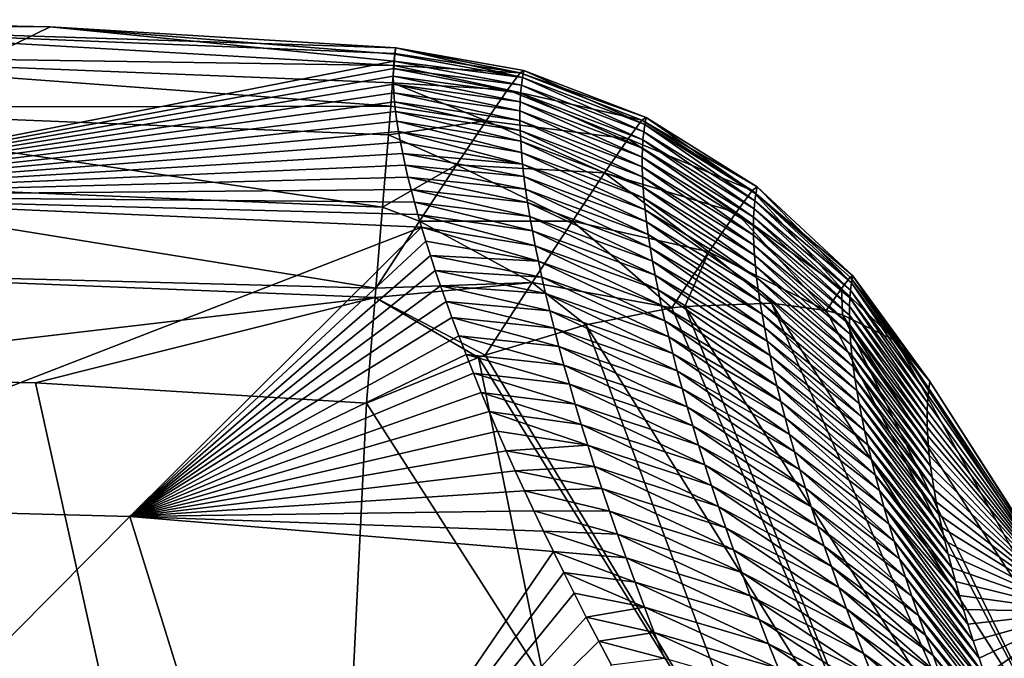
# Model space of a CAD drawing. Header units: metres. Extents: x -99 to 99, y -314 to 25.
# Tile 300 of 303: x 77.42 to 80.3, y 23.08 to 24.95. Entities that reach past the tile are written whole.
import ezdxf

# ---------------------------------------------------------------- set-up
doc = ezdxf.new("R2010")
doc.units = ezdxf.units.M
doc.layers.add('solid_K2442E1000C35', color=7, linetype='CONTINUOUS')

msp = doc.modelspace()

# ---------------------------------------------------------------- linework, layer by layer
at = {"layer": 'solid_K2442E1000C35'}
for points in [[(77.510895, 24.928038, 101.864563), (76.5, 24.43364, 94.947266), (76.5, 24.948526, 101.864563)], [(76.5, 24.931147, 102.236557), (77.510895, 24.928038, 101.864563), (76.5, 24.948526, 101.864563)], [(76.5, 24.931147, 102.236557), (78.520485, 24.866577, 101.864563), (77.510895, 24.928038, 101.864563)], [(76.5, 24.931147, 102.236557), (78.519333, 24.866665, 102.050842), (78.520485, 24.866577, 101.864563)], [(76.5, 24.931147, 102.236557), (78.515144, 24.814955, 102.419464), (78.517937, 24.84938, 102.236328)], [(76.5, 24.845106, 102.598877), (78.515144, 24.814955, 102.419464), (76.5, 24.931147, 102.236557)], [(76.5, 24.931147, 102.236557), (78.517937, 24.84938, 102.236328), (78.519333, 24.866665, 102.050842)], [(77.510895, 24.928038, 101.864563), (78.515007, 24.827644, 101.075653), (76.5, 24.43364, 94.947266)], [(77.510895, 24.928038, 101.864563), (78.517303, 24.847752, 101.469666), (78.515007, 24.827644, 101.075653)], [(77.510895, 24.928038, 101.864563), (78.520485, 24.866577, 101.864563), (78.517303, 24.847752, 101.469666)], [(78.890228, 24.779396, 101.432716), (78.517303, 24.847752, 101.469666), (78.520485, 24.866577, 101.864563)], [(78.519333, 24.866665, 102.050842), (78.517937, 24.84938, 102.236328), (78.88327, 24.792841, 102.174637)], [(78.519333, 24.866665, 102.050842), (78.894073, 24.799858, 101.864601), (78.520485, 24.866577, 101.864563)], [(78.519333, 24.866665, 102.050842), (78.88327, 24.792841, 102.174637), (78.894073, 24.799858, 101.864601)], [(78.894073, 24.799858, 101.864601), (78.890228, 24.779396, 101.432716), (78.520485, 24.866577, 101.864563)], [(76.5, 24.845106, 102.598877), (78.505478, 24.695953, 102.772308), (78.510979, 24.763662, 102.598663)], [(76.5, 24.693386, 102.938965), (78.505478, 24.695953, 102.772308), (76.5, 24.845106, 102.598877)], [(76.5, 24.845106, 102.598877), (78.510979, 24.763662, 102.598663), (78.515144, 24.814955, 102.419464)], [(78.890228, 24.779396, 101.432716), (78.515007, 24.827644, 101.075653), (78.517303, 24.847752, 101.469666)], [(78.517937, 24.84938, 102.236328), (78.515144, 24.814955, 102.419464), (78.88327, 24.792841, 102.174637)], [(78.515007, 24.827644, 101.075653), (78.513603, 24.806265, 100.682533), (76.5, 24.43364, 94.947266)], [(78.513603, 24.806265, 100.682533), (78.513077, 24.783619, 100.290298), (76.5, 24.43364, 94.947266)], [(78.515144, 24.814955, 102.419464), (78.510979, 24.763662, 102.598663), (78.84613, 24.743498, 102.478729)], [(78.884804, 24.733881, 100.56916), (78.513077, 24.783619, 100.290298), (78.513603, 24.806265, 100.682533)], [(78.887131, 24.757402, 101.0009), (78.513603, 24.806265, 100.682533), (78.515007, 24.827644, 101.075653)], [(78.887131, 24.757402, 101.0009), (78.884804, 24.733881, 100.56916), (78.513603, 24.806265, 100.682533)], [(78.890228, 24.779396, 101.432716), (78.887131, 24.757402, 101.0009), (78.515007, 24.827644, 101.075653)], [(78.515144, 24.814955, 102.419464), (78.84613, 24.743498, 102.478729), (78.88327, 24.792841, 102.174637)], [(78.513077, 24.783619, 100.290298), (78.513435, 24.759718, 99.898964), (76.5, 24.43364, 94.947266)], [(78.883255, 24.708828, 100.137505), (78.513435, 24.759718, 99.898964), (78.513077, 24.783619, 100.290298)], [(78.884804, 24.733881, 100.56916), (78.883255, 24.708828, 100.137505), (78.513077, 24.783619, 100.290298)], [(79.238876, 24.654585, 102.198196), (78.88327, 24.792841, 102.174637), (78.84613, 24.743498, 102.478729)], [(78.88327, 24.792841, 102.174637), (79.250755, 24.662653, 101.868034), (78.894073, 24.799858, 101.864601)], [(79.238876, 24.654585, 102.198196), (79.250755, 24.662653, 101.868034), (78.88327, 24.792841, 102.174637)], [(79.243942, 24.62068, 101.007072), (78.887131, 24.757402, 101.0009), (78.890228, 24.779396, 101.432716)], [(79.246964, 24.642412, 101.437515), (78.890228, 24.779396, 101.432716), (78.894073, 24.799858, 101.864601)], [(79.246964, 24.642412, 101.437515), (79.243942, 24.62068, 101.007072), (78.890228, 24.779396, 101.432716)], [(79.246964, 24.642412, 101.437515), (78.894073, 24.799858, 101.864601), (79.250755, 24.662653, 101.868034)], [(78.513435, 24.759718, 99.898964), (78.514679, 24.734566, 99.50853), (76.5, 24.43364, 94.947266)], [(78.510979, 24.763662, 102.598663), (78.505478, 24.695953, 102.772308), (78.783623, 24.653124, 102.768921)], [(78.510979, 24.763662, 102.598663), (78.783623, 24.653124, 102.768921), (78.84613, 24.743498, 102.478729)], [(78.882477, 24.682241, 99.705933), (78.514679, 24.734566, 99.50853), (78.513435, 24.759718, 99.898964)], [(78.883255, 24.708828, 100.137505), (78.882477, 24.682241, 99.705933), (78.513435, 24.759718, 99.898964)], [(79.241692, 24.597454, 100.576698), (78.884804, 24.733881, 100.56916), (78.887131, 24.757402, 101.0009)], [(79.243942, 24.62068, 101.007072), (79.241692, 24.597454, 100.576698), (78.887131, 24.757402, 101.0009)], [(78.514679, 24.734566, 99.50853), (78.516792, 24.708174, 99.118996), (76.5, 24.43364, 94.947266)], [(78.882484, 24.654123, 99.274452), (78.516792, 24.708174, 99.118996), (78.514679, 24.734566, 99.50853)], [(78.882477, 24.682241, 99.705933), (78.882484, 24.654123, 99.274452), (78.514679, 24.734566, 99.50853)], [(79.198235, 24.600288, 102.521645), (78.84613, 24.743498, 102.478729), (78.783623, 24.653124, 102.768921)], [(79.198235, 24.600288, 102.521645), (79.238876, 24.654585, 102.198196), (78.84613, 24.743498, 102.478729)], [(79.240227, 24.572737, 100.146408), (78.883255, 24.708828, 100.137505), (78.884804, 24.733881, 100.56916)], [(79.241692, 24.597454, 100.576698), (79.240227, 24.572737, 100.146408), (78.884804, 24.733881, 100.56916)], [(78.516792, 24.708174, 99.118996), (78.519783, 24.680548, 98.73037), (76.5, 24.43364, 94.947266)], [(76.5, 24.693386, 102.938965), (78.498688, 24.612427, 102.938858), (78.505478, 24.695953, 102.772308)], [(76.5, 24.693386, 102.938965), (78.481506, 24.400974, 103.244972), (78.498688, 24.612427, 102.938858)], [(76.5, 24.481247, 103.245033), (78.481506, 24.400974, 103.244972), (76.5, 24.693386, 102.938965)], [(78.505478, 24.695953, 102.772308), (78.498688, 24.612427, 102.938858), (78.783623, 24.653124, 102.768921)], [(78.883286, 24.62447, 98.843071), (78.519783, 24.680548, 98.73037), (78.516792, 24.708174, 99.118996)], [(78.882484, 24.654123, 99.274452), (78.883286, 24.62447, 98.843071), (78.516792, 24.708174, 99.118996)], [(79.239548, 24.546524, 99.716202), (78.882477, 24.682241, 99.705933), (78.883255, 24.708828, 100.137505)], [(79.240227, 24.572737, 100.146408), (79.239548, 24.546524, 99.716202), (78.883255, 24.708828, 100.137505)], [(78.519783, 24.680548, 98.73037), (78.523643, 24.651695, 98.342651), (76.5, 24.43364, 94.947266)], [(78.884888, 24.593279, 98.411789), (78.523643, 24.651695, 98.342651), (78.519783, 24.680548, 98.73037)], [(78.883286, 24.62447, 98.843071), (78.884888, 24.593279, 98.411789), (78.519783, 24.680548, 98.73037)], [(79.239662, 24.518818, 99.286087), (78.882484, 24.654123, 99.274452), (78.882477, 24.682241, 99.705933)], [(79.239548, 24.546524, 99.716202), (79.239662, 24.518818, 99.286087), (78.882477, 24.682241, 99.705933)], [(79.238876, 24.654585, 102.198196), (79.574821, 24.460186, 101.874741), (79.250755, 24.662653, 101.868034)], [(79.571136, 24.440241, 101.447403), (79.246964, 24.642412, 101.437515), (79.250755, 24.662653, 101.868034)], [(79.571136, 24.440241, 101.447403), (79.250755, 24.662653, 101.868034), (79.574821, 24.460186, 101.874741)], [(78.523643, 24.651695, 98.342651), (78.528374, 24.621624, 97.955833), (76.5, 24.43364, 94.947266)], [(78.498688, 24.612427, 102.938858), (78.697388, 24.524082, 103.037621), (78.783623, 24.653124, 102.768921)], [(78.887291, 24.560553, 97.980621), (78.528374, 24.621624, 97.955833), (78.523643, 24.651695, 98.342651)], [(78.884888, 24.593279, 98.411789), (78.887291, 24.560553, 97.980621), (78.523643, 24.651695, 98.342651)], [(79.129951, 24.501259, 102.829453), (78.783623, 24.653124, 102.768921), (78.697388, 24.524082, 103.037621)], [(79.129951, 24.501259, 102.829453), (79.198235, 24.600288, 102.521645), (78.783623, 24.653124, 102.768921)], [(79.240578, 24.489613, 98.856079), (78.883286, 24.62447, 98.843071), (78.882484, 24.654123, 99.274452)], [(79.239662, 24.518818, 99.286087), (79.240578, 24.489613, 98.856079), (78.882484, 24.654123, 99.274452)], [(79.560829, 24.449572, 102.230141), (79.238876, 24.654585, 102.198196), (79.198235, 24.600288, 102.521645)], [(79.560829, 24.449572, 102.230141), (79.574821, 24.460186, 101.874741), (79.238876, 24.654585, 102.198196)], [(79.56823, 24.41885, 101.020134), (79.243942, 24.62068, 101.007072), (79.246964, 24.642412, 101.437515)], [(79.571136, 24.440241, 101.447403), (79.56823, 24.41885, 101.020134), (79.246964, 24.642412, 101.437515)], [(78.528374, 24.621624, 97.955833), (78.533951, 24.590298, 97.569382), (76.5, 24.43364, 94.947266)], [(78.498688, 24.612427, 102.938858), (78.481506, 24.400974, 103.244972), (78.697388, 24.524082, 103.037621)], [(78.890503, 24.526285, 97.549561), (78.533951, 24.590298, 97.569382), (78.528374, 24.621624, 97.955833)], [(78.887291, 24.560553, 97.980621), (78.890503, 24.526285, 97.549561), (78.528374, 24.621624, 97.955833)], [(79.242302, 24.458912, 98.42617), (78.884888, 24.593279, 98.411789), (78.883286, 24.62447, 98.843071)], [(79.240578, 24.489613, 98.856079), (79.242302, 24.458912, 98.42617), (78.883286, 24.62447, 98.843071)], [(79.566109, 24.396015, 100.592934), (79.241692, 24.597454, 100.576698), (79.243942, 24.62068, 101.007072)], [(79.56823, 24.41885, 101.020134), (79.566109, 24.396015, 100.592934), (79.243942, 24.62068, 101.007072)], [(78.533951, 24.590298, 97.569382), (78.540375, 24.557716, 97.183258), (76.5, 24.43364, 94.947266)], [(78.890503, 24.526285, 97.549561), (78.540375, 24.557716, 97.183258), (78.533951, 24.590298, 97.569382)], [(79.244843, 24.42671, 97.996376), (78.887291, 24.560553, 97.980621), (78.884888, 24.593279, 98.411789)], [(79.242302, 24.458912, 98.42617), (79.244843, 24.42671, 97.996376), (78.884888, 24.593279, 98.411789)], [(79.513565, 24.385447, 102.576942), (79.198235, 24.600288, 102.521645), (79.129951, 24.501259, 102.829453)], [(79.513565, 24.385447, 102.576942), (79.560829, 24.449572, 102.230141), (79.198235, 24.600288, 102.521645)], [(79.564774, 24.371733, 100.165817), (79.240227, 24.572737, 100.146408), (79.241692, 24.597454, 100.576698)], [(79.566109, 24.396015, 100.592934), (79.564774, 24.371733, 100.165817), (79.241692, 24.597454, 100.576698)], [(78.540375, 24.557716, 97.183258), (78.547653, 24.523905, 96.797752), (76.5, 24.43364, 94.947266)], [(78.894539, 24.49048, 97.118622), (78.547653, 24.523905, 96.797752), (78.540375, 24.557716, 97.183258)], [(78.890503, 24.526285, 97.549561), (78.894539, 24.49048, 97.118622), (78.540375, 24.557716, 97.183258)], [(79.248199, 24.393011, 97.566696), (78.890503, 24.526285, 97.549561), (78.887291, 24.560553, 97.980621)], [(79.244843, 24.42671, 97.996376), (79.248199, 24.393011, 97.566696), (78.887291, 24.560553, 97.980621)], [(79.56424, 24.346003, 99.738792), (79.239548, 24.546524, 99.716202), (79.240227, 24.572737, 100.146408)], [(79.564774, 24.371733, 100.165817), (79.56424, 24.346003, 99.738792), (79.240227, 24.572737, 100.146408)], [(78.547653, 24.523905, 96.797752), (78.555771, 24.488892, 96.413139), (76.5, 24.43364, 94.947266)], [(78.481506, 24.400974, 103.244972), (78.589676, 24.359751, 103.277794), (78.697388, 24.524082, 103.037621)], [(78.899399, 24.453133, 96.687813), (78.555771, 24.488892, 96.413139), (78.547653, 24.523905, 96.797752)], [(78.894539, 24.49048, 97.118622), (78.899399, 24.453133, 96.687813), (78.547653, 24.523905, 96.797752)], [(79.035912, 24.360226, 103.113136), (78.697388, 24.524082, 103.037621), (78.589676, 24.359751, 103.277794)], [(79.035912, 24.360226, 103.113136), (79.129951, 24.501259, 102.829453), (78.697388, 24.524082, 103.037621)], [(79.25238, 24.357809, 97.137138), (78.894539, 24.49048, 97.118622), (78.890503, 24.526285, 97.549561)], [(79.248199, 24.393011, 97.566696), (79.25238, 24.357809, 97.137138), (78.890503, 24.526285, 97.549561)], [(79.564507, 24.318825, 99.311859), (79.239662, 24.518818, 99.286087), (79.239548, 24.546524, 99.716202)], [(79.56424, 24.346003, 99.738792), (79.564507, 24.318825, 99.311859), (79.239548, 24.546524, 99.716202)], [(79.565582, 24.290197, 98.885025), (79.240578, 24.489613, 98.856079), (79.239662, 24.518818, 99.286087)], [(79.564507, 24.318825, 99.311859), (79.565582, 24.290197, 98.885025), (79.239662, 24.518818, 99.286087)], [(79.257393, 24.321106, 96.70771), (78.899399, 24.453133, 96.687813), (78.894539, 24.49048, 97.118622)], [(79.25238, 24.357809, 97.137138), (79.257393, 24.321106, 96.70771), (78.894539, 24.49048, 97.118622)], [(79.434525, 24.269859, 102.904068), (79.129951, 24.501259, 102.829453), (79.035912, 24.360226, 103.113136)], [(79.434525, 24.269859, 102.904068), (79.513565, 24.385447, 102.576942), (79.129951, 24.501259, 102.829453)], [(78.555771, 24.488892, 96.413139), (78.564743, 24.452713, 96.029724), (76.5, 24.43364, 94.947266)], [(76.5, 24.481247, 103.245033), (78.462296, 24.164295, 103.483337), (78.481506, 24.400974, 103.244972)], [(76.5, 24.216043, 103.506462), (78.462296, 24.164295, 103.483337), (76.5, 24.481247, 103.245033)], [(78.905098, 24.41424, 96.257133), (78.564743, 24.452713, 96.029724), (78.555771, 24.488892, 96.413139)], [(78.899399, 24.453133, 96.687813), (78.905098, 24.41424, 96.257133), (78.555771, 24.488892, 96.413139)], [(79.567467, 24.26012, 98.458298), (79.242302, 24.458912, 98.42617), (79.240578, 24.489613, 98.856079)], [(79.565582, 24.290197, 98.885025), (79.567467, 24.26012, 98.458298), (79.240578, 24.489613, 98.856079)], [(78.564743, 24.452713, 96.029724), (78.57457, 24.415403, 95.647781), (76.5, 24.43364, 94.947266)], [(78.59523, 24.342697, 94.93811), (76.5, 23.530373, 88.03479), (76.5, 24.43364, 94.947266)], [(78.584526, 24.379509, 95.292061), (78.59523, 24.342697, 94.93811), (76.5, 24.43364, 94.947266)], [(78.57457, 24.415403, 95.647781), (78.584526, 24.379509, 95.292061), (76.5, 24.43364, 94.947266)], [(78.911644, 24.3738, 95.826591), (78.57457, 24.415403, 95.647781), (78.564743, 24.452713, 96.029724)], [(78.905098, 24.41424, 96.257133), (78.911644, 24.3738, 95.826591), (78.564743, 24.452713, 96.029724)], [(79.26326, 24.282898, 96.278412), (78.905098, 24.41424, 96.257133), (78.899399, 24.453133, 96.687813)], [(79.257393, 24.321106, 96.70771), (79.26326, 24.282898, 96.278412), (78.899399, 24.453133, 96.687813)], [(79.570175, 24.228592, 98.031685), (79.244843, 24.42671, 97.996376), (79.242302, 24.458912, 98.42617)], [(79.567467, 24.26012, 98.458298), (79.570175, 24.228592, 98.031685), (79.242302, 24.458912, 98.42617)], [(79.820953, 24.16349, 102.404266), (79.560829, 24.449572, 102.230141), (79.513565, 24.385447, 102.576942)], [(79.560829, 24.449572, 102.230141), (79.854446, 24.19985, 101.884468), (79.574821, 24.460186, 101.874741)], [(79.847092, 24.196754, 102.146027), (79.854446, 24.19985, 101.884468), (79.560829, 24.449572, 102.230141)], [(79.820953, 24.16349, 102.404266), (79.847092, 24.196754, 102.146027), (79.560829, 24.449572, 102.230141)], [(79.850853, 24.179884, 101.454178), (79.56823, 24.41885, 101.020134), (79.571136, 24.440241, 101.447403)], [(79.850853, 24.179884, 101.454178), (79.571136, 24.440241, 101.447403), (79.574821, 24.460186, 101.874741)], [(79.850853, 24.179884, 101.454178), (79.574821, 24.460186, 101.874741), (79.854446, 24.19985, 101.884468)], [(78.91906, 24.331808, 95.396194), (78.584526, 24.379509, 95.292061), (78.57457, 24.415403, 95.647781)], [(78.911644, 24.3738, 95.826591), (78.91906, 24.331808, 95.396194), (78.57457, 24.415403, 95.647781)], [(79.269981, 24.243181, 95.849266), (78.911644, 24.3738, 95.826591), (78.905098, 24.41424, 96.257133)], [(79.26326, 24.282898, 96.278412), (79.269981, 24.243181, 95.849266), (78.905098, 24.41424, 96.257133)], [(79.573715, 24.195612, 97.605186), (79.248199, 24.393011, 97.566696), (79.244843, 24.42671, 97.996376)], [(79.570175, 24.228592, 98.031685), (79.573715, 24.195612, 97.605186), (79.244843, 24.42671, 97.996376)], [(79.848068, 24.158472, 101.023949), (79.566109, 24.396015, 100.592934), (79.56823, 24.41885, 101.020134)], [(79.850853, 24.179884, 101.454178), (79.848068, 24.158472, 101.023949), (79.56823, 24.41885, 101.020134)], [(78.481506, 24.400974, 103.244972), (78.462296, 24.164295, 103.483337), (78.589676, 24.359751, 103.277794)], [(78.927345, 24.288261, 94.96595), (78.59523, 24.342697, 94.93811), (78.584526, 24.379509, 95.292061)], [(78.91906, 24.331808, 95.396194), (78.927345, 24.288261, 94.96595), (78.584526, 24.379509, 95.292061)], [(79.578087, 24.161179, 97.178818), (79.25238, 24.357809, 97.137138), (79.248199, 24.393011, 97.566696)], [(79.573715, 24.195612, 97.605186), (79.578087, 24.161179, 97.178818), (79.248199, 24.393011, 97.566696)], [(79.434525, 24.269859, 102.904068), (79.777122, 24.099144, 102.655823), (79.513565, 24.385447, 102.576942)], [(79.820953, 24.16349, 102.404266), (79.513565, 24.385447, 102.576942), (79.777122, 24.099144, 102.655823)], [(79.846115, 24.135616, 100.593803), (79.564774, 24.371733, 100.165817), (79.566109, 24.396015, 100.592934)], [(79.848068, 24.158472, 101.023949), (79.846115, 24.135616, 100.593803), (79.566109, 24.396015, 100.592934)], [(78.918701, 24.181074, 103.364891), (78.589676, 24.359751, 103.277794), (78.462296, 24.164295, 103.483337)], [(78.918701, 24.181074, 103.364891), (79.035912, 24.360226, 103.113136), (78.589676, 24.359751, 103.277794)], [(79.277573, 24.201952, 95.420265), (78.91906, 24.331808, 95.396194), (78.911644, 24.3738, 95.826591)], [(79.269981, 24.243181, 95.849266), (79.277573, 24.201952, 95.420265), (78.911644, 24.3738, 95.826591)], [(78.918701, 24.181074, 103.364891), (79.326317, 24.106253, 103.201263), (79.035912, 24.360226, 103.113136)], [(79.434525, 24.269859, 102.904068), (79.035912, 24.360226, 103.113136), (79.326317, 24.106253, 103.201263)], [(79.583298, 24.12529, 96.752571), (79.257393, 24.321106, 96.70771), (79.25238, 24.357809, 97.137138)], [(79.578087, 24.161179, 97.178818), (79.583298, 24.12529, 96.752571), (79.25238, 24.357809, 97.137138)], [(79.844986, 24.111315, 100.163734), (79.56424, 24.346003, 99.738792), (79.564774, 24.371733, 100.165817)], [(79.846115, 24.135616, 100.593803), (79.844986, 24.111315, 100.163734), (79.564774, 24.371733, 100.165817)], [(78.59523, 24.342697, 94.93811), (77.744225, 23.497454, 88.03479), (76.5, 23.530373, 88.03479)], [(78.59523, 24.342697, 94.93811), (78.607773, 24.301497, 94.55394), (77.744225, 23.497454, 88.03479)], [(78.936531, 24.243155, 94.535866), (78.607773, 24.301497, 94.55394), (78.59523, 24.342697, 94.93811)], [(78.927345, 24.288261, 94.96595), (78.936531, 24.243155, 94.535866), (78.59523, 24.342697, 94.93811)], [(79.286049, 24.159208, 94.991425), (78.927345, 24.288261, 94.96595), (78.91906, 24.331808, 95.396194)], [(79.277573, 24.201952, 95.420265), (79.286049, 24.159208, 94.991425), (78.91906, 24.331808, 95.396194)], [(79.589355, 24.087946, 96.326469), (79.26326, 24.282898, 96.278412), (79.257393, 24.321106, 96.70771)], [(79.583298, 24.12529, 96.752571), (79.589355, 24.087946, 96.326469), (79.257393, 24.321106, 96.70771)], [(79.844688, 24.085566, 99.733765), (79.564507, 24.318825, 99.311859), (79.56424, 24.346003, 99.738792)], [(79.844986, 24.111315, 100.163734), (79.844688, 24.085566, 99.733765), (79.56424, 24.346003, 99.738792)], [(79.84523, 24.058371, 99.303886), (79.565582, 24.290197, 98.885025), (79.564507, 24.318825, 99.311859)], [(79.844688, 24.085566, 99.733765), (79.84523, 24.058371, 99.303886), (79.564507, 24.318825, 99.311859)], [(78.607773, 24.301497, 94.55394), (78.621208, 24.259283, 94.172348), (77.744225, 23.497454, 88.03479)], [(78.936531, 24.243155, 94.535866), (78.621208, 24.259283, 94.172348), (78.607773, 24.301497, 94.55394)], [(79.846619, 24.029728, 98.874115), (79.567467, 24.26012, 98.458298), (79.565582, 24.290197, 98.885025)], [(79.84523, 24.058371, 99.303886), (79.846619, 24.029728, 98.874115), (79.565582, 24.290197, 98.885025)], [(79.295418, 24.114946, 94.562744), (78.936531, 24.243155, 94.535866), (78.927345, 24.288261, 94.96595)], [(79.286049, 24.159208, 94.991425), (79.295418, 24.114946, 94.562744), (78.927345, 24.288261, 94.96595)], [(79.596291, 24.049143, 95.900513), (79.269981, 24.243181, 95.849266), (79.26326, 24.282898, 96.278412)], [(79.589355, 24.087946, 96.326469), (79.596291, 24.049143, 95.900513), (79.26326, 24.282898, 96.278412)], [(79.434525, 24.269859, 102.904068), (79.326317, 24.106253, 103.201263), (79.363899, 24.111008, 103.166214)], [(79.434525, 24.269859, 102.904068), (79.363899, 24.111008, 103.166214), (79.616699, 24.120804, 102.886978)], [(79.434525, 24.269859, 102.904068), (79.616699, 24.120804, 102.886978), (79.777122, 24.099144, 102.655823)], [(79.848862, 23.999638, 98.444458), (79.570175, 24.228592, 98.031685), (79.567467, 24.26012, 98.458298)], [(79.846619, 24.029728, 98.874115), (79.848862, 23.999638, 98.444458), (79.567467, 24.26012, 98.458298)], [(78.621208, 24.259283, 94.172348), (78.635612, 24.215866, 93.791512), (77.744225, 23.497454, 88.03479)], [(78.946609, 24.196487, 94.105949), (78.635612, 24.215866, 93.791512), (78.621208, 24.259283, 94.172348)], [(78.936531, 24.243155, 94.535866), (78.946609, 24.196487, 94.105949), (78.621208, 24.259283, 94.172348)], [(79.305702, 24.069164, 94.134232), (78.946609, 24.196487, 94.105949), (78.936531, 24.243155, 94.535866)], [(79.295418, 24.114946, 94.562744), (79.305702, 24.069164, 94.134232), (78.936531, 24.243155, 94.535866)], [(79.604095, 24.008877, 95.474716), (79.277573, 24.201952, 95.420265), (79.269981, 24.243181, 95.849266)], [(79.596291, 24.049143, 95.900513), (79.604095, 24.008877, 95.474716), (79.269981, 24.243181, 95.849266)], [(76.5, 24.216043, 103.506462), (76.5, 23.906973, 103.714195), (78.46003, 24.136608, 103.506447)], [(76.5, 24.216043, 103.506462), (78.46003, 24.136608, 103.506447), (78.462296, 24.164295, 103.483337)], [(78.635612, 24.215866, 93.791512), (78.650955, 24.171238, 93.411301), (77.744225, 23.497454, 88.03479)], [(78.957611, 24.148252, 93.676201), (78.650955, 24.171238, 93.411301), (78.635612, 24.215866, 93.791512)], [(78.946609, 24.196487, 94.105949), (78.957611, 24.148252, 93.676201), (78.635612, 24.215866, 93.791512)], [(79.851959, 23.968096, 98.014915), (79.573715, 24.195612, 97.605186), (79.570175, 24.228592, 98.031685)], [(79.848862, 23.999638, 98.444458), (79.851959, 23.968096, 98.014915), (79.570175, 24.228592, 98.031685)], [(78.46003, 24.136608, 103.506447), (78.781509, 23.968906, 103.577675), (78.918701, 24.181074, 103.364891)], [(78.46003, 24.136608, 103.506447), (78.918701, 24.181074, 103.364891), (78.462296, 24.164295, 103.483337)], [(78.918701, 24.181074, 103.364891), (78.781509, 23.968906, 103.577675), (79.075371, 24.05736, 103.40255)], [(78.918701, 24.181074, 103.364891), (79.075371, 24.05736, 103.40255), (79.326317, 24.106253, 103.201263)], [(79.31691, 24.021856, 93.705902), (78.957611, 24.148252, 93.676201), (78.946609, 24.196487, 94.105949)], [(79.305702, 24.069164, 94.134232), (79.31691, 24.021856, 93.705902), (78.946609, 24.196487, 94.105949)], [(79.612785, 23.967146, 95.049072), (79.286049, 24.159208, 94.991425), (79.277573, 24.201952, 95.420265)], [(79.604095, 24.008877, 95.474716), (79.612785, 23.967146, 95.049072), (79.277573, 24.201952, 95.420265)], [(79.855927, 23.935104, 97.585503), (79.578087, 24.161179, 97.178818), (79.573715, 24.195612, 97.605186)], [(79.851959, 23.968096, 98.014915), (79.855927, 23.935104, 97.585503), (79.573715, 24.195612, 97.605186)], [(79.820953, 24.16349, 102.404266), (79.98085, 24.008991, 102.240646), (79.847092, 24.196754, 102.146027)], [(79.847092, 24.196754, 102.146027), (80.079224, 23.891485, 101.896843), (79.854446, 24.19985, 101.884468)], [(79.847092, 24.196754, 102.146027), (79.98085, 24.008991, 102.240646), (80.079224, 23.891485, 101.896843)], [(79.850853, 24.179884, 101.454178), (80.074211, 23.850569, 101.070732), (79.848068, 24.158472, 101.023949)], [(79.850853, 24.179884, 101.454178), (79.854446, 24.19985, 101.884468), (80.076393, 23.87146, 101.481972)], [(79.850853, 24.179884, 101.454178), (80.076393, 23.87146, 101.481972), (80.074211, 23.850569, 101.070732)], [(79.854446, 24.19985, 101.884468), (80.079224, 23.891485, 101.896843), (80.076393, 23.87146, 101.481972)], [(78.650955, 24.171238, 93.411301), (78.667198, 24.125486, 93.032417), (77.744225, 23.497454, 88.03479)], [(78.969536, 24.09845, 93.246635), (78.667198, 24.125486, 93.032417), (78.650955, 24.171238, 93.411301)], [(78.957611, 24.148252, 93.676201), (78.969536, 24.09845, 93.246635), (78.650955, 24.171238, 93.411301)], [(79.329048, 23.973022, 93.277763), (78.969536, 24.09845, 93.246635), (78.957611, 24.148252, 93.676201)], [(79.31691, 24.021856, 93.705902), (79.329048, 23.973022, 93.277763), (78.957611, 24.148252, 93.676201)], [(79.622383, 23.923946, 94.623596), (79.295418, 24.114946, 94.562744), (79.286049, 24.159208, 94.991425)], [(79.612785, 23.967146, 95.049072), (79.622383, 23.923946, 94.623596), (79.286049, 24.159208, 94.991425)], [(79.860764, 23.900663, 97.156212), (79.583298, 24.12529, 96.752571), (79.578087, 24.161179, 97.178818)], [(79.855927, 23.935104, 97.585503), (79.860764, 23.900663, 97.156212), (79.578087, 24.161179, 97.178818)], [(79.820953, 24.16349, 102.404266), (79.777122, 24.099144, 102.655823), (79.824806, 24.086397, 102.57476)], [(79.820953, 24.16349, 102.404266), (79.824806, 24.086397, 102.57476), (79.98085, 24.008991, 102.240646)], [(79.848068, 24.158472, 101.023949), (80.072678, 23.828814, 100.663116), (79.846115, 24.135616, 100.593803)], [(79.848068, 24.158472, 101.023949), (80.074211, 23.850569, 101.070732), (80.072678, 23.828814, 100.663116)], [(78.46003, 24.136608, 103.506447), (76.5, 23.906973, 103.714195), (77.468307, 23.887354, 103.714195)], [(78.46003, 24.136608, 103.506447), (77.468307, 23.887354, 103.714195), (78.435036, 23.828533, 103.714195)], [(78.667198, 24.125486, 93.032417), (78.68428, 24.078709, 92.65554), (77.744225, 23.497454, 88.03479)], [(78.46003, 24.136608, 103.506447), (78.435036, 23.828533, 103.714195), (78.761375, 23.961758, 103.587593)], [(78.46003, 24.136608, 103.506447), (78.761375, 23.961758, 103.587593), (78.781509, 23.968906, 103.577675)], [(78.982414, 24.047071, 92.817245), (78.68428, 24.078709, 92.65554), (78.667198, 24.125486, 93.032417)], [(78.969536, 24.09845, 93.246635), (78.982414, 24.047071, 92.817245), (78.667198, 24.125486, 93.032417)], [(79.363899, 24.111008, 103.166214), (80.207634, 22.771612, 103.854996), (79.616699, 24.120804, 102.886978)], [(79.866478, 23.864769, 96.727074), (79.589355, 24.087946, 96.326469), (79.583298, 24.12529, 96.752571)], [(79.860764, 23.900663, 97.156212), (79.866478, 23.864769, 96.727074), (79.583298, 24.12529, 96.752571)], [(79.777122, 24.099144, 102.655823), (79.616699, 24.120804, 102.886978), (80.448555, 22.815544, 103.568634)], [(80.207634, 22.771612, 103.854996), (80.448555, 22.815544, 103.568634), (79.616699, 24.120804, 102.886978)], [(79.846115, 24.135616, 100.593803), (80.071793, 23.806192, 100.259132), (79.844986, 24.111315, 100.163734)], [(79.846115, 24.135616, 100.593803), (80.072678, 23.828814, 100.663116), (80.071793, 23.806192, 100.259132)], [(79.342148, 23.922655, 92.849808), (78.982414, 24.047071, 92.817245), (78.969536, 24.09845, 93.246635)], [(79.329048, 23.973022, 93.277763), (79.342148, 23.922655, 92.849808), (78.969536, 24.09845, 93.246635)], [(79.326317, 24.106253, 103.201263), (79.075371, 24.05736, 103.40255), (79.933037, 22.683254, 104.097412)], [(79.632896, 23.879278, 94.198303), (79.305702, 24.069164, 94.134232), (79.295418, 24.114946, 94.562744)], [(79.622383, 23.923946, 94.623596), (79.632896, 23.879278, 94.198303), (79.295418, 24.114946, 94.562744)], [(79.326317, 24.106253, 103.201263), (79.933037, 22.683254, 104.097412), (79.363899, 24.111008, 103.166214)], [(79.933037, 22.683254, 104.097412), (80.207634, 22.771612, 103.854996), (79.363899, 24.111008, 103.166214)], [(79.873085, 23.827421, 96.298073), (79.596291, 24.049143, 95.900513), (79.589355, 24.087946, 96.326469)], [(79.866478, 23.864769, 96.727074), (79.873085, 23.827421, 96.298073), (79.589355, 24.087946, 96.326469)], [(79.777122, 24.099144, 102.655823), (80.448555, 22.815544, 103.568634), (79.824806, 24.086397, 102.57476)], [(79.844986, 24.111315, 100.163734), (80.071556, 23.782709, 99.858772), (79.844688, 24.085566, 99.733765)], [(79.844986, 24.111315, 100.163734), (80.071793, 23.806192, 100.259132), (80.071556, 23.782709, 99.858772)], [(78.68428, 24.078709, 92.65554), (78.704338, 24.02529, 92.237137), (77.744225, 23.497454, 88.03479)], [(78.996262, 23.994114, 92.388062), (78.704338, 24.02529, 92.237137), (78.68428, 24.078709, 92.65554)], [(78.982414, 24.047071, 92.817245), (78.996262, 23.994114, 92.388062), (78.68428, 24.078709, 92.65554)], [(79.644333, 23.833136, 93.773193), (79.31691, 24.021856, 93.705902), (79.305702, 24.069164, 94.134232)], [(79.632896, 23.879278, 94.198303), (79.644333, 23.833136, 93.773193), (79.305702, 24.069164, 94.134232)], [(79.824806, 24.086397, 102.57476), (80.64724, 22.813492, 103.248489), (79.98085, 24.008991, 102.240646)], [(80.448555, 22.815544, 103.568634), (80.64724, 22.813492, 103.248489), (79.824806, 24.086397, 102.57476)], [(79.844688, 24.085566, 99.733765), (80.071556, 23.782709, 99.858772), (80.071976, 23.758364, 99.462044)], [(79.844688, 24.085566, 99.733765), (80.071976, 23.758364, 99.462044), (79.84523, 24.058371, 99.303886)], [(78.781509, 23.968906, 103.577675), (79.634521, 22.553598, 104.287277), (79.075371, 24.05736, 103.40255)], [(79.356216, 23.870749, 92.422058), (78.996262, 23.994114, 92.388062), (78.982414, 24.047071, 92.817245)], [(79.342148, 23.922655, 92.849808), (79.356216, 23.870749, 92.422058), (78.982414, 24.047071, 92.817245)], [(79.634521, 22.553598, 104.287277), (79.933037, 22.683254, 104.097412), (79.075371, 24.05736, 103.40255)], [(79.880592, 23.788614, 95.869232), (79.604095, 24.008877, 95.474716), (79.596291, 24.049143, 95.900513)], [(79.873085, 23.827421, 96.298073), (79.880592, 23.788614, 95.869232), (79.596291, 24.049143, 95.900513)], [(79.84523, 24.058371, 99.303886), (80.071976, 23.758364, 99.462044), (80.073044, 23.733158, 99.068947)], [(79.84523, 24.058371, 99.303886), (80.073044, 23.733158, 99.068947), (79.846619, 24.029728, 98.874115)], [(78.704338, 24.02529, 92.237137), (78.725319, 23.970879, 91.82309), (77.744225, 23.497454, 88.03479)], [(79.011093, 23.939568, 91.959068), (78.725319, 23.970879, 91.82309), (78.704338, 24.02529, 92.237137)], [(78.996262, 23.994114, 92.388062), (79.011093, 23.939568, 91.959068), (78.704338, 24.02529, 92.237137)], [(79.656708, 23.785517, 93.348267), (79.329048, 23.973022, 93.277763), (79.31691, 24.021856, 93.705902)], [(79.644333, 23.833136, 93.773193), (79.656708, 23.785517, 93.348267), (79.31691, 24.021856, 93.705902)], [(79.889023, 23.74835, 95.440552), (79.612785, 23.967146, 95.049072), (79.604095, 24.008877, 95.474716)], [(79.880592, 23.788614, 95.869232), (79.889023, 23.74835, 95.440552), (79.604095, 24.008877, 95.474716)], [(79.846619, 24.029728, 98.874115), (80.073044, 23.733158, 99.068947), (80.074776, 23.707092, 98.679474)], [(79.846619, 24.029728, 98.874115), (80.074776, 23.707092, 98.679474), (79.848862, 23.999638, 98.444458)], [(79.98085, 24.008991, 102.240646), (80.796654, 22.765518, 102.90593), (80.079224, 23.891485, 101.896843)], [(80.64724, 22.813492, 103.248489), (80.796654, 22.765518, 102.90593), (79.98085, 24.008991, 102.240646)], [(79.371277, 23.817299, 91.994522), (79.011093, 23.939568, 91.959068), (78.996262, 23.994114, 92.388062)], [(79.356216, 23.870749, 92.422058), (79.371277, 23.817299, 91.994522), (78.996262, 23.994114, 92.388062)], [(79.670044, 23.736418, 92.923546), (79.342148, 23.922655, 92.849808), (79.329048, 23.973022, 93.277763)], [(79.656708, 23.785517, 93.348267), (79.670044, 23.736418, 92.923546), (79.329048, 23.973022, 93.277763)], [(79.848862, 23.999638, 98.444458), (80.074776, 23.707092, 98.679474), (80.077568, 23.676254, 98.238815)], [(79.848862, 23.999638, 98.444458), (80.077568, 23.676254, 98.238815), (79.851959, 23.968096, 98.014915)], [(78.725319, 23.970879, 91.82309), (78.747162, 23.915649, 91.414383), (77.744225, 23.497454, 88.03479)], [(78.761375, 23.961758, 103.587593), (78.435036, 23.828533, 103.714195), (78.953903, 23.01775, 104.118858)], [(79.026932, 23.883427, 91.530289), (78.747162, 23.915649, 91.414383), (78.725319, 23.970879, 91.82309)], [(79.011093, 23.939568, 91.959068), (79.026932, 23.883427, 91.530289), (78.725319, 23.970879, 91.82309)], [(78.781509, 23.968906, 103.577675), (78.761375, 23.961758, 103.587593), (79.634521, 22.553598, 104.287277)], [(78.761375, 23.961758, 103.587593), (78.953903, 23.01775, 104.118858), (79.634521, 22.553598, 104.287277)], [(79.898384, 23.706623, 95.012047), (79.622383, 23.923946, 94.623596), (79.612785, 23.967146, 95.049072)], [(79.889023, 23.74835, 95.440552), (79.898384, 23.706623, 95.012047), (79.612785, 23.967146, 95.049072)], [(79.851959, 23.968096, 98.014915), (80.077568, 23.676254, 98.238815), (80.081223, 23.644299, 97.802887)], [(79.851959, 23.968096, 98.014915), (80.081223, 23.644299, 97.802887), (79.855927, 23.935104, 97.585503)], [(78.747162, 23.915649, 91.414383), (78.769806, 23.859789, 91.011963), (77.744225, 23.497454, 88.03479)], [(79.0438, 23.825686, 91.101723), (78.769806, 23.859789, 91.011963), (78.747162, 23.915649, 91.414383)], [(79.026932, 23.883427, 91.530289), (79.0438, 23.825686, 91.101723), (78.747162, 23.915649, 91.414383)], [(79.387352, 23.762299, 91.5672), (79.026932, 23.883427, 91.530289), (79.011093, 23.939568, 91.959068)], [(79.371277, 23.817299, 91.994522), (79.387352, 23.762299, 91.5672), (79.011093, 23.939568, 91.959068)], [(79.684349, 23.685833, 92.499031), (79.356216, 23.870749, 92.422058), (79.342148, 23.922655, 92.849808)], [(79.670044, 23.736418, 92.923546), (79.684349, 23.685833, 92.499031), (79.342148, 23.922655, 92.849808)], [(79.908684, 23.663433, 94.583725), (79.632896, 23.879278, 94.198303), (79.622383, 23.923946, 94.623596)], [(79.898384, 23.706623, 95.012047), (79.908684, 23.663433, 94.583725), (79.622383, 23.923946, 94.623596)], [(79.855927, 23.935104, 97.585503), (80.081223, 23.644299, 97.802887), (80.085861, 23.611015, 97.371216)], [(79.855927, 23.935104, 97.585503), (80.085861, 23.611015, 97.371216), (79.860764, 23.900663, 97.156212)], [(78.263443, 20.300148, 105.459549), (76.5, 23.906973, 103.714195), (76.5, 20.376596, 105.459549)], [(77.468307, 23.887354, 103.714195), (76.5, 23.906973, 103.714195), (78.263443, 20.300148, 105.459549)], [(78.435036, 23.828533, 103.714195), (77.468307, 23.887354, 103.714195), (78.263443, 20.300148, 105.459549)], [(79.860764, 23.900663, 97.156212), (80.085861, 23.611015, 97.371216), (80.09156, 23.576273, 96.943497)], [(79.860764, 23.900663, 97.156212), (80.09156, 23.576273, 96.943497), (79.866478, 23.864769, 96.727074)], [(80.510506, 23.218504, 102.269615), (80.076393, 23.87146, 101.481972), (80.079224, 23.891485, 101.896843)], [(80.796654, 22.765518, 102.90593), (80.510506, 23.218504, 102.269615), (80.079224, 23.891485, 101.896843)], [(78.769806, 23.859789, 91.011963), (78.793198, 23.803476, 90.616699), (77.744225, 23.497454, 88.03479)], [(79.061722, 23.766336, 90.673386), (78.793198, 23.803476, 90.616699), (78.769806, 23.859789, 91.011963)], [(79.0438, 23.825686, 91.101723), (79.061722, 23.766336, 90.673386), (78.769806, 23.859789, 91.011963)], [(79.404457, 23.705744, 91.140106), (79.0438, 23.825686, 91.101723), (79.026932, 23.883427, 91.530289)], [(79.387352, 23.762299, 91.5672), (79.404457, 23.705744, 91.140106), (79.026932, 23.883427, 91.530289)], [(79.699654, 23.633757, 92.074738), (79.371277, 23.817299, 91.994522), (79.356216, 23.870749, 92.422058)], [(79.684349, 23.685833, 92.499031), (79.699654, 23.633757, 92.074738), (79.356216, 23.870749, 92.422058)], [(79.919937, 23.618774, 94.155594), (79.644333, 23.833136, 93.773193), (79.632896, 23.879278, 94.198303)], [(79.908684, 23.663433, 94.583725), (79.919937, 23.618774, 94.155594), (79.632896, 23.879278, 94.198303)], [(79.866478, 23.864769, 96.727074), (80.09156, 23.576273, 96.943497), (80.098236, 23.540245, 96.520119)], [(79.866478, 23.864769, 96.727074), (80.098236, 23.540245, 96.520119), (79.873085, 23.827421, 96.298073)], [(80.510506, 23.218504, 102.269615), (80.074211, 23.850569, 101.070732), (80.076393, 23.87146, 101.481972)], [(79.932159, 23.572649, 93.727654), (79.656708, 23.785517, 93.348267), (79.644333, 23.833136, 93.773193)], [(79.919937, 23.618774, 94.155594), (79.932159, 23.572649, 93.727654), (79.644333, 23.833136, 93.773193)], [(80.510506, 23.218504, 102.269615), (80.072678, 23.828814, 100.663116), (80.074211, 23.850569, 101.070732)], [(78.793198, 23.803476, 90.616699), (78.817558, 23.746527, 90.226959), (77.744225, 23.497454, 88.03479)], [(78.953903, 23.01775, 104.118858), (78.435036, 23.828533, 103.714195), (78.263443, 20.300148, 105.459549)], [(79.080711, 23.705374, 90.245277), (78.817558, 23.746527, 90.226959), (78.793198, 23.803476, 90.616699)], [(79.061722, 23.766336, 90.673386), (79.080711, 23.705374, 90.245277), (78.793198, 23.803476, 90.616699)], [(79.422615, 23.647625, 90.713242), (79.061722, 23.766336, 90.673386), (79.0438, 23.825686, 91.101723)], [(79.404457, 23.705744, 91.140106), (79.422615, 23.647625, 90.713242), (79.0438, 23.825686, 91.101723)], [(79.715973, 23.580185, 91.650673), (79.387352, 23.762299, 91.5672), (79.371277, 23.817299, 91.994522)], [(79.699654, 23.633757, 92.074738), (79.715973, 23.580185, 91.650673), (79.371277, 23.817299, 91.994522)], [(79.873085, 23.827421, 96.298073), (80.098236, 23.540245, 96.520119), (80.105804, 23.503105, 96.101456)], [(79.873085, 23.827421, 96.298073), (80.105804, 23.503105, 96.101456), (79.880592, 23.788614, 95.869232)], [(80.510506, 23.218504, 102.269615), (80.071556, 23.782709, 99.858772), (80.071793, 23.806192, 100.259132)], [(80.510506, 23.218504, 102.269615), (80.071793, 23.806192, 100.259132), (80.072678, 23.828814, 100.663116)], [(79.945358, 23.525049, 93.299919), (79.670044, 23.736418, 92.923546), (79.656708, 23.785517, 93.348267)], [(79.932159, 23.572649, 93.727654), (79.945358, 23.525049, 93.299919), (79.656708, 23.785517, 93.348267)], [(79.880592, 23.788614, 95.869232), (80.105804, 23.503105, 96.101456), (80.114182, 23.465029, 95.687897)], [(79.880592, 23.788614, 95.869232), (80.114182, 23.465029, 95.687897), (79.889023, 23.74835, 95.440552)], [(80.510506, 23.218504, 102.269615), (80.071976, 23.758364, 99.462044), (80.071556, 23.782709, 99.858772)], [(78.817558, 23.746527, 90.226959), (78.842911, 23.688883, 89.842049), (77.744225, 23.497454, 88.03479)], [(79.080711, 23.705374, 90.245277), (78.842911, 23.688883, 89.842049), (78.817558, 23.746527, 90.226959)], [(79.441856, 23.587938, 90.286629), (79.080711, 23.705374, 90.245277), (79.061722, 23.766336, 90.673386)], [(79.422615, 23.647625, 90.713242), (79.441856, 23.587938, 90.286629), (79.061722, 23.766336, 90.673386)], [(79.733322, 23.525112, 91.226837), (79.404457, 23.705744, 91.140106), (79.387352, 23.762299, 91.5672)], [(79.715973, 23.580185, 91.650673), (79.733322, 23.525112, 91.226837), (79.387352, 23.762299, 91.5672)], [(79.889023, 23.74835, 95.440552), (80.114182, 23.465029, 95.687897), (80.123291, 23.426186, 95.279823)], [(79.889023, 23.74835, 95.440552), (80.123291, 23.426186, 95.279823), (79.898384, 23.706623, 95.012047)], [(80.510506, 23.218504, 102.269615), (80.073044, 23.733158, 99.068947), (80.071976, 23.758364, 99.462044)], [(79.959564, 23.475975, 92.872406), (79.684349, 23.685833, 92.499031), (79.670044, 23.736418, 92.923546)], [(79.945358, 23.525049, 93.299919), (79.959564, 23.475975, 92.872406), (79.670044, 23.736418, 92.923546)], [(80.510506, 23.218504, 102.269615), (80.074776, 23.707092, 98.679474), (80.073044, 23.733158, 99.068947)], [(78.842911, 23.688883, 89.842049), (78.869057, 23.630867, 89.463737), (77.744225, 23.497454, 88.03479)], [(79.080711, 23.705374, 90.245277), (79.1008, 23.642792, 89.817406), (78.842911, 23.688883, 89.842049)], [(79.1008, 23.642792, 89.817406), (78.869057, 23.630867, 89.463737), (78.842911, 23.688883, 89.842049)], [(79.462181, 23.526676, 89.86026), (79.1008, 23.642792, 89.817406), (79.080711, 23.705374, 90.245277)], [(79.441856, 23.587938, 90.286629), (79.462181, 23.526676, 89.86026), (79.080711, 23.705374, 90.245277)], [(79.751732, 23.468533, 90.803246), (79.422615, 23.647625, 90.713242), (79.404457, 23.705744, 91.140106)], [(79.733322, 23.525112, 91.226837), (79.751732, 23.468533, 90.803246), (79.404457, 23.705744, 91.140106)], [(79.974785, 23.425419, 92.445114), (79.699654, 23.633757, 92.074738), (79.684349, 23.685833, 92.499031)], [(79.959564, 23.475975, 92.872406), (79.974785, 23.425419, 92.445114), (79.684349, 23.685833, 92.499031)], [(79.898384, 23.706623, 95.012047), (80.123291, 23.426186, 95.279823), (80.133034, 23.386751, 94.877632)], [(79.898384, 23.706623, 95.012047), (80.133034, 23.386751, 94.877632), (79.908684, 23.663433, 94.583725)], [(80.510506, 23.218504, 102.269615), (80.077568, 23.676254, 98.238815), (80.074776, 23.707092, 98.679474)], [(79.908684, 23.663433, 94.583725), (80.133034, 23.386751, 94.877632), (80.143333, 23.346897, 94.481697)], [(79.908684, 23.663433, 94.583725), (80.143333, 23.346897, 94.481697), (79.919937, 23.618774, 94.155594)], [(80.510506, 23.218504, 102.269615), (80.081223, 23.644299, 97.802887), (80.077568, 23.676254, 98.238815)], [(78.869057, 23.630867, 89.463737), (78.896011, 23.572336, 89.090691), (77.744225, 23.497454, 88.03479)], [(79.1008, 23.642792, 89.817406), (79.122002, 23.578577, 89.389786), (78.869057, 23.630867, 89.463737)], [(79.122002, 23.578577, 89.389786), (78.896011, 23.572336, 89.090691), (78.869057, 23.630867, 89.463737)], [(79.483643, 23.463831, 89.434151), (79.122002, 23.578577, 89.389786), (79.1008, 23.642792, 89.817406)], [(79.462181, 23.526676, 89.86026), (79.483643, 23.463831, 89.434151), (79.1008, 23.642792, 89.817406)], [(79.77121, 23.41044, 90.379913), (79.441856, 23.587938, 90.286629), (79.422615, 23.647625, 90.713242)], [(79.751732, 23.468533, 90.803246), (79.77121, 23.41044, 90.379913), (79.422615, 23.647625, 90.713242)], [(79.991035, 23.373377, 92.018066), (79.715973, 23.580185, 91.650673), (79.699654, 23.633757, 92.074738)], [(79.974785, 23.425419, 92.445114), (79.991035, 23.373377, 92.018066), (79.699654, 23.633757, 92.074738)], [(80.510506, 23.218504, 102.269615), (80.085861, 23.611015, 97.371216), (80.081223, 23.644299, 97.802887)], [(79.919937, 23.618774, 94.155594), (80.143333, 23.346897, 94.481697), (80.154099, 23.306793, 94.092407)], [(79.919937, 23.618774, 94.155594), (80.154099, 23.306793, 94.092407), (79.932159, 23.572649, 93.727654)], [(80.510506, 23.218504, 102.269615), (80.09156, 23.576273, 96.943497), (80.085861, 23.611015, 97.371216)], [(78.896011, 23.572336, 89.090691), (78.923668, 23.513374, 88.723129), (77.744225, 23.497454, 88.03479)], [(79.122002, 23.578577, 89.389786), (79.144363, 23.512722, 88.962418), (78.896011, 23.572336, 89.090691)], [(79.144363, 23.512722, 88.962418), (78.923668, 23.513374, 88.723129), (78.896011, 23.572336, 89.090691)], [(79.506248, 23.399391, 89.008324), (79.144363, 23.512722, 88.962418), (79.122002, 23.578577, 89.389786)], [(79.483643, 23.463831, 89.434151), (79.506248, 23.399391, 89.008324), (79.122002, 23.578577, 89.389786)], [(79.791779, 23.35083, 89.956833), (79.462181, 23.526676, 89.86026), (79.441856, 23.587938, 90.286629)], [(79.77121, 23.41044, 90.379913), (79.791779, 23.35083, 89.956833), (79.441856, 23.587938, 90.286629)], [(80.008354, 23.319843, 91.591255), (79.733322, 23.525112, 91.226837), (79.715973, 23.580185, 91.650673)], [(79.991035, 23.373377, 92.018066), (80.008354, 23.319843, 91.591255), (79.715973, 23.580185, 91.650673)], [(79.932159, 23.572649, 93.727654), (80.154099, 23.306793, 94.092407), (80.165443, 23.266275, 93.709976)], [(79.932159, 23.572649, 93.727654), (80.165443, 23.266275, 93.709976), (79.945358, 23.525049, 93.299919)], [(80.510506, 23.218504, 102.269615), (80.098236, 23.540245, 96.520119), (80.09156, 23.576273, 96.943497)], [(77.744225, 23.497454, 88.03479), (76.5, 22.243153, 81.183411), (76.5, 23.530373, 88.03479)], [(78.923668, 23.513374, 88.723129), (78.95195, 23.454073, 88.36129), (77.744225, 23.497454, 88.03479)], [(79.167908, 23.445211, 88.535324), (78.95195, 23.454073, 88.36129), (78.923668, 23.513374, 88.723129)], [(79.144363, 23.512722, 88.962418), (79.167908, 23.445211, 88.535324), (78.923668, 23.513374, 88.723129)], [(79.530045, 23.333347, 88.582771), (79.167908, 23.445211, 88.535324), (79.144363, 23.512722, 88.962418)], [(79.506248, 23.399391, 89.008324), (79.530045, 23.333347, 88.582771), (79.144363, 23.512722, 88.962418)], [(79.813477, 23.289694, 89.534035), (79.483643, 23.463831, 89.434151), (79.462181, 23.526676, 89.86026)], [(79.791779, 23.35083, 89.956833), (79.813477, 23.289694, 89.534035), (79.462181, 23.526676, 89.86026)], [(80.026749, 23.264816, 91.164703), (79.751732, 23.468533, 90.803246), (79.733322, 23.525112, 91.226837)], [(80.008354, 23.319843, 91.591255), (80.026749, 23.264816, 91.164703), (79.733322, 23.525112, 91.226837)], [(79.945358, 23.525049, 93.299919), (80.165443, 23.266275, 93.709976), (80.177574, 23.225014, 93.334137)], [(79.945358, 23.525049, 93.299919), (80.177574, 23.225014, 93.334137), (80.190422, 23.183094, 92.964554)], [(79.945358, 23.525049, 93.299919), (80.190422, 23.183094, 92.964554), (79.959564, 23.475975, 92.872406)], [(80.510506, 23.218504, 102.269615), (80.105804, 23.503105, 96.101456), (80.098236, 23.540245, 96.520119)], [(77.744225, 23.497454, 88.03479), (78.151382, 22.181767, 81.183411), (76.5, 22.243153, 81.183411)], [(77.744225, 23.497454, 88.03479), (78.980774, 23.394529, 88.005402), (78.151382, 22.181767, 81.183411)], [(78.95195, 23.454073, 88.36129), (78.980774, 23.394529, 88.005402), (77.744225, 23.497454, 88.03479)], [(80.510506, 23.218504, 102.269615), (80.114182, 23.465029, 95.687897), (80.105804, 23.503105, 96.101456)], [(79.836319, 23.227022, 89.111519), (79.506248, 23.399391, 89.008324), (79.483643, 23.463831, 89.434151)], [(79.813477, 23.289694, 89.534035), (79.836319, 23.227022, 89.111519), (79.483643, 23.463831, 89.434151)], [(80.046242, 23.208288, 90.738419), (79.77121, 23.41044, 90.379913), (79.751732, 23.468533, 90.803246)], [(80.026749, 23.264816, 91.164703), (80.046242, 23.208288, 90.738419), (79.751732, 23.468533, 90.803246)], [(79.959564, 23.475975, 92.872406), (80.190422, 23.183094, 92.964554), (80.206253, 23.133471, 92.54084)], [(79.959564, 23.475975, 92.872406), (80.206253, 23.133471, 92.54084), (79.974785, 23.425419, 92.445114)], [(80.510506, 23.218504, 102.269615), (80.123291, 23.426186, 95.279823), (80.114182, 23.465029, 95.687897)], [(79.192657, 23.37604, 88.108505), (78.980774, 23.394529, 88.005402), (78.95195, 23.454073, 88.36129)], [(79.167908, 23.445211, 88.535324), (79.192657, 23.37604, 88.108505), (78.95195, 23.454073, 88.36129)], [(79.555046, 23.265688, 88.157516), (79.192657, 23.37604, 88.108505), (79.167908, 23.445211, 88.535324)], [(79.530045, 23.333347, 88.582771), (79.555046, 23.265688, 88.157516), (79.167908, 23.445211, 88.535324)], [(79.860344, 23.162807, 88.689301), (79.530045, 23.333347, 88.582771), (79.506248, 23.399391, 89.008324)], [(79.836319, 23.227022, 89.111519), (79.860344, 23.162807, 88.689301), (79.506248, 23.399391, 89.008324)], [(80.066849, 23.150255, 90.312408), (79.791779, 23.35083, 89.956833), (79.77121, 23.41044, 90.379913)], [(80.046242, 23.208288, 90.738419), (80.066849, 23.150255, 90.312408), (79.77121, 23.41044, 90.379913)], [(79.974785, 23.425419, 92.445114), (80.206253, 23.133471, 92.54084), (80.222893, 23.083204, 92.124657)], [(79.974785, 23.425419, 92.445114), (80.222893, 23.083204, 92.124657), (79.991035, 23.373377, 92.018066)], [(80.510506, 23.218504, 102.269615), (80.133034, 23.386751, 94.877632), (80.123291, 23.426186, 95.279823)], [(78.980774, 23.394529, 88.005402), (79.010468, 23.333977, 87.650719), (78.151382, 22.181767, 81.183411)], [(79.218651, 23.305193, 87.681969), (79.010468, 23.333977, 87.650719), (78.980774, 23.394529, 88.005402)], [(79.192657, 23.37604, 88.108505), (79.218651, 23.305193, 87.681969), (78.980774, 23.394529, 88.005402)], [(79.581291, 23.196405, 87.732559), (79.218651, 23.305193, 87.681969), (79.192657, 23.37604, 88.108505)], [(79.555046, 23.265688, 88.157516), (79.581291, 23.196405, 87.732559), (79.192657, 23.37604, 88.108505)], [(79.991035, 23.373377, 92.018066), (80.222893, 23.083204, 92.124657), (80.240242, 23.032429, 91.715492)], [(79.991035, 23.373377, 92.018066), (80.240242, 23.032429, 91.715492), (80.008354, 23.319843, 91.591255)], [(80.510506, 23.218504, 102.269615), (80.143333, 23.346897, 94.481697), (80.133034, 23.386751, 94.877632)], [(80.088593, 23.090712, 89.886681), (79.813477, 23.289694, 89.534035), (79.791779, 23.35083, 89.956833)], [(80.066849, 23.150255, 90.312408), (80.088593, 23.090712, 89.886681), (79.791779, 23.35083, 89.956833)], [(80.510506, 23.218504, 102.269615), (80.154099, 23.306793, 94.092407), (80.143333, 23.346897, 94.481697)], [(79.010468, 23.333977, 87.650719), (79.040627, 23.273367, 87.302673), (78.151382, 22.181767, 81.183411)], [(79.245918, 23.232662, 87.25573), (79.040627, 23.273367, 87.302673), (79.010468, 23.333977, 87.650719)], [(79.218651, 23.305193, 87.681969), (79.245918, 23.232662, 87.25573), (79.010468, 23.333977, 87.650719)], [(79.885567, 23.09704, 88.267387), (79.555046, 23.265688, 88.157516), (79.530045, 23.333347, 88.582771)], [(79.860344, 23.162807, 88.689301), (79.885567, 23.09704, 88.267387), (79.530045, 23.333347, 88.582771)], [(80.008354, 23.319843, 91.591255), (80.240242, 23.032429, 91.715492), (80.258217, 22.981279, 91.312813)], [(80.008354, 23.319843, 91.591255), (80.258217, 22.981279, 91.312813), (80.026749, 23.264816, 91.164703)], [(79.60881, 23.12549, 87.307922), (79.245918, 23.232662, 87.25573), (79.218651, 23.305193, 87.681969)], [(79.581291, 23.196405, 87.732559), (79.60881, 23.12549, 87.307922), (79.218651, 23.305193, 87.681969)], [(80.111511, 23.02965, 89.461258), (79.836319, 23.227022, 89.111519), (79.813477, 23.289694, 89.534035)], [(80.088593, 23.090712, 89.886681), (80.111511, 23.02965, 89.461258), (79.813477, 23.289694, 89.534035)], [(80.510506, 23.218504, 102.269615), (80.165443, 23.266275, 93.709976), (80.154099, 23.306793, 94.092407)], [(79.040627, 23.273367, 87.302673), (79.076302, 23.20335, 86.909012), (78.151382, 22.181767, 81.183411)], [(79.245918, 23.232662, 87.25573), (79.076302, 23.20335, 86.909012), (79.040627, 23.273367, 87.302673)], [(79.912033, 23.029711, 87.845795), (79.581291, 23.196405, 87.732559), (79.555046, 23.265688, 88.157516)], [(79.885567, 23.09704, 88.267387), (79.912033, 23.029711, 87.845795), (79.555046, 23.265688, 88.157516)], [(80.026749, 23.264816, 91.164703), (80.258217, 22.981279, 91.312813), (80.276703, 22.929892, 90.916092)], [(80.026749, 23.264816, 91.164703), (80.276703, 22.929892, 90.916092), (80.046242, 23.208288, 90.738419)], [(80.510506, 23.218504, 102.269615), (80.177574, 23.225014, 93.334137), (80.165443, 23.266275, 93.709976)], [(79.245918, 23.232662, 87.25573), (79.274498, 23.158432, 86.829796), (79.076302, 23.20335, 86.909012)], [(79.637634, 23.052929, 86.883606), (79.274498, 23.158432, 86.829796), (79.245918, 23.232662, 87.25573)], [(79.60881, 23.12549, 87.307922), (79.637634, 23.052929, 86.883606), (79.245918, 23.232662, 87.25573)], [(80.135628, 22.967058, 89.036148), (79.860344, 23.162807, 88.689301), (79.836319, 23.227022, 89.111519)], [(80.111511, 23.02965, 89.461258), (80.135628, 22.967058, 89.036148), (79.836319, 23.227022, 89.111519)], [(79.076302, 23.20335, 86.909012), (79.112846, 23.13331, 86.523781), (78.151382, 22.181767, 81.183411)], [(79.274498, 23.158432, 86.829796), (79.112846, 23.13331, 86.523781), (79.076302, 23.20335, 86.909012)], [(80.046242, 23.208288, 90.738419), (80.276703, 22.929892, 90.916092), (80.295746, 22.878223, 90.525475)], [(80.046242, 23.208288, 90.738419), (80.295746, 22.878223, 90.525475), (80.066849, 23.150255, 90.312408)], [(80.510506, 23.218504, 102.269615), (80.190422, 23.183094, 92.964554), (80.177574, 23.225014, 93.334137)], [(80.510506, 23.218504, 102.269615), (80.206253, 23.133471, 92.54084), (80.190422, 23.183094, 92.964554)], [(80.510506, 23.218504, 102.269615), (80.222893, 23.083204, 92.124657), (80.206253, 23.133471, 92.54084)], [(80.510506, 23.218504, 102.269615), (80.240242, 23.032429, 91.715492), (80.222893, 23.083204, 92.124657)], [(80.510506, 23.218504, 102.269615), (80.258217, 22.981279, 91.312813), (80.240242, 23.032429, 91.715492)], [(80.510506, 23.218504, 102.269615), (80.276703, 22.929892, 90.916092), (80.258217, 22.981279, 91.312813)], [(80.510506, 23.218504, 102.269615), (80.295746, 22.878223, 90.525475), (80.276703, 22.929892, 90.916092)], [(80.510506, 23.218504, 102.269615), (80.315582, 22.825993, 90.14209), (80.295746, 22.878223, 90.525475)], [(79.939758, 22.960812, 87.424538), (79.60881, 23.12549, 87.307922), (79.581291, 23.196405, 87.732559)], [(79.912033, 23.029711, 87.845795), (79.939758, 22.960812, 87.424538), (79.581291, 23.196405, 87.732559)], [(79.274498, 23.158432, 86.829796), (79.30442, 23.082487, 86.404182), (79.112846, 23.13331, 86.523781)], [(79.667801, 22.978706, 86.459633), (79.30442, 23.082487, 86.404182), (79.274498, 23.158432, 86.829796)], [(79.637634, 23.052929, 86.883606), (79.667801, 22.978706, 86.459633), (79.274498, 23.158432, 86.829796)], [(80.160973, 22.902933, 88.611366), (79.885567, 23.09704, 88.267387), (79.860344, 23.162807, 88.689301)], [(80.135628, 22.967058, 89.036148), (80.160973, 22.902933, 88.611366), (79.860344, 23.162807, 88.689301)], [(80.066849, 23.150255, 90.312408), (80.295746, 22.878223, 90.525475), (80.315582, 22.825993, 90.14209)], [(80.066849, 23.150255, 90.312408), (80.315582, 22.825993, 90.14209), (80.088593, 23.090712, 89.886681)], [(79.112846, 23.13331, 86.523781), (79.150169, 23.06324, 86.146461), (78.151382, 22.181767, 81.183411)], [(79.30442, 23.082487, 86.404182), (79.150169, 23.06324, 86.146461), (79.112846, 23.13331, 86.523781)], [(79.968781, 22.890331, 87.003616), (79.637634, 23.052929, 86.883606), (79.60881, 23.12549, 87.307922)], [(79.939758, 22.960812, 87.424538), (79.968781, 22.890331, 87.003616), (79.60881, 23.12549, 87.307922)], [(80.187569, 22.837265, 88.18692), (79.912033, 23.029711, 87.845795), (79.885567, 23.09704, 88.267387)], [(80.160973, 22.902933, 88.611366), (80.187569, 22.837265, 88.18692), (79.885567, 23.09704, 88.267387)], [(80.088593, 23.090712, 89.886681), (80.315582, 22.825993, 90.14209), (80.336143, 22.773281, 89.765656)], [(80.088593, 23.090712, 89.886681), (80.336143, 22.773281, 89.765656), (80.111511, 23.02965, 89.461258)]]:
    msp.add_3dface(points, dxfattribs=at)

doc.saveas('drawing.dxf')
